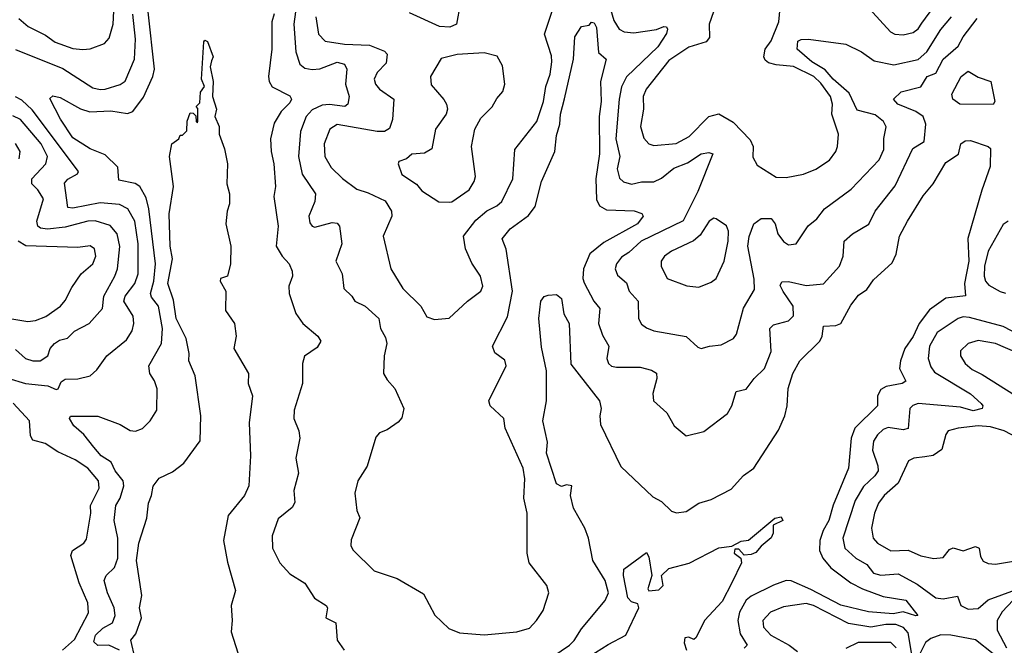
# Model space of a CAD drawing. Extents: x 1468344 to 1613994, y 525695 to 643861.
# Tile 331 of 427: x 1543402 to 1547350, y 626425 to 628933. Entities that reach past the tile are written whole.
import ezdxf

# ---------------------------------------------------------------- set-up
doc = ezdxf.new("R2010")
doc.units = 0

msp = doc.modelspace()

# ---------------------------------------------------------------- linework, layer by layer
at = {"layer": '0CON10XD'}
for points in [[(1543398.6, 628938.6), (1543436.3, 628906.3), (1543505, 628871.9), (1543545, 628843.2), (1543615, 628818.4), (1543655, 628814), (1543685, 628817.1), (1543742.3, 628837.7), (1543760.9, 628859.1), (1543777.5, 628915), (1543787.9, 629125)], [(1545168.3, 628995), (1545154.2, 628915.8), (1545126.7, 628903.3), (1545085, 628906.2), (1544965, 628960.2)], [(1546184.7, 628965), (1546166.5, 628915), (1546168.5, 628861.5), (1546155.2, 628844.8), (1546085, 628823.4), (1546005, 628770.3), (1545914.1, 628655), (1545901.9, 628625), (1545902.8, 628575), (1545891.1, 628505), (1545905, 628458), (1545925, 628435.6), (1545945, 628429.2), (1546035, 628436.6), (1546087.1, 628465), (1546165, 628545.3), (1546205, 628555.8), (1546262.8, 628522.8), (1546331.5, 628451.5), (1546342.7, 628425), (1546342.4, 628382.4), (1546359.8, 628349.8), (1546435, 628302.5), (1546475, 628300), (1546545, 628314.5), (1546594.3, 628334.3), (1546649.3, 628370.7), (1546674.5, 628405), (1546681.8, 628425), (1546685.6, 628475), (1546658.6, 628555), (1546661.4, 628595), (1546652.7, 628625), (1546615, 628678.4), (1546585.8, 628705), (1546505, 628745.5), (1546435, 628751.9), (1546405, 628760.7), (1546390.8, 628770.8), (1546385.7, 628785), (1546390.9, 628815), (1546415, 628848.5), (1546445.6, 628925), (1546452.3, 628995)], [(1543802.4, 626405), (1543760, 626425), (1543714.8, 626424.8), (1543699.4, 626439.4), (1543706, 626465), (1543735, 626494), (1543774.1, 626515), (1543785.6, 626544.4), (1543781, 626575), (1543754.2, 626635), (1543740.4, 626685), (1543748.5, 626705), (1543782.7, 626737.3), (1543795.4, 626774.6), (1543796, 626855), (1543781, 626925), (1543787.8, 626985), (1543804.8, 627015), (1543820.2, 627065), (1543817.5, 627085), (1543785, 627124.5), (1543769.4, 627159.4), (1543728.8, 627185), (1543699.4, 627219.4), (1543659.8, 627269.8), (1543618.9, 627305), (1543601.4, 627335), (1543605.9, 627344.1), (1543715, 627343.6), (1543805, 627310), (1543845, 627286.4), (1543866.6, 627283.4), (1543895, 627293.8), (1543925.6, 627324.4), (1543951.9, 627368.1), (1543953, 627453), (1543943.1, 627485), (1543923.5, 627515), (1543919.6, 627545), (1543971.2, 627635), (1543975.2, 627694.8), (1543958.3, 627785), (1543930.6, 627820.6), (1543926.1, 627835), (1543940.3, 627885), (1543946.7, 627955), (1543920.5, 628175), (1543909, 628219), (1543884, 628264), (1543865, 628276.1), (1543799.5, 628289.5), (1543795, 628342.5), (1543745, 628390.9), (1543685, 628415.4), (1543615, 628459.4), (1543565.3, 628535), (1543523, 628617), (1543535, 628627.5), (1543565, 628621.8), (1543646.4, 628576.4), (1543683.6, 628563.6), (1543767.4, 628567.4), (1543835, 628557.4), (1543855.4, 628565), (1543897.9, 628622.1), (1543935.7, 628705), (1543943.2, 628735), (1543917.6, 628965)], [(1543825, 628686.7), (1543862.2, 628775), (1543866.6, 628855), (1543856, 628955)], [(1544423, 628957), (1544413.4, 628925), (1544413.7, 628815), (1544399.2, 628705), (1544402.1, 628685), (1544415, 628664.5), (1544485, 628627.8), (1544492.5, 628615), (1544485, 628599.5), (1544450, 628565), (1544421.9, 628518.1), (1544407.7, 628455), (1544410.5, 628405), (1544421.7, 628355), (1544427.3, 628265), (1544421.2, 628225), (1544439.1, 628105), (1544431.1, 628025), (1544454.7, 627984.7), (1544482.5, 627955), (1544494.4, 627925), (1544495.6, 627905), (1544481.8, 627865), (1544482.7, 627835), (1544509.4, 627755), (1544537.1, 627715), (1544597.1, 627665), (1544609.4, 627645), (1544595, 627618.9), (1544544.1, 627584.1), (1544536.7, 627555), (1544535.7, 627475), (1544502.8, 627367.2), (1544501.1, 627335), (1544521.1, 627285), (1544525.6, 627255), (1544510, 627175), (1544520, 627115), (1544501.9, 627045), (1544505, 626997.5), (1544495, 626978), (1544438.2, 626931.8), (1544414.2, 626864.2), (1544415.8, 626815), (1544445.7, 626755), (1544485, 626712), (1544545, 626673.8), (1544584.6, 626614.6), (1544631.4, 626585), (1544635.7, 626575), (1544630, 626535), (1544669.2, 626515), (1544675.6, 626445), (1544703.1, 626405)], [(1544507.9, 628965), (1544501.9, 628915), (1544509.5, 628805), (1544525.7, 628755.7), (1544545, 628738.7), (1544575, 628733.3), (1544605, 628736.2), (1544675, 628762.4), (1544705, 628755.3), (1544713.8, 628735), (1544708, 628675), (1544723, 628625), (1544718.1, 628595), (1544705.6, 628585), (1544645, 628593.5), (1544615, 628590.7), (1544575, 628572.2), (1544550.8, 628545), (1544527.4, 628485), (1544519.5, 628385), (1544534.4, 628314.4), (1544587.7, 628235), (1544586.2, 628205), (1544561.8, 628145), (1544565, 628118.8), (1544574.4, 628105), (1544585, 628101.1), (1544655, 628120), (1544675, 628116.9), (1544685, 628106), (1544694.2, 628035), (1544670, 627965), (1544694.6, 627915), (1544702.2, 627855), (1544733.8, 627825), (1544745.7, 627805), (1544788, 627785), (1544841.8, 627735), (1544849.5, 627695), (1544868.9, 627658.9), (1544873.6, 627635), (1544863.5, 627585), (1544860.8, 627515), (1544875, 627488.8), (1544906.2, 627455), (1544942.5, 627375), (1544935, 627337.5), (1544919.7, 627320.3), (1544875, 627288.8), (1544845, 627276.2), (1544830.3, 627259.7), (1544795, 627143.3), (1544758, 627085), (1544746, 627035), (1544754, 626965), (1544765.8, 626935.8), (1544731.8, 626848.2), (1544729.4, 626825), (1544737.4, 626807.4), (1544824, 626724), (1544915, 626692.5), (1545021.3, 626631.3), (1545066.4, 626546.4), (1545122.8, 626492.8), (1545165, 626474.3), (1545265, 626467.5), (1545395, 626478.6), (1545446.4, 626493.6), (1545475, 626524.4), (1545500.5, 626565), (1545524.2, 626635), (1545515.8, 626665), (1545444.4, 626755), (1545437.5, 626795), (1545437.5, 626955), (1545423.8, 627015), (1545427, 627093), (1545421.1, 627135), (1545348.6, 627295), (1545343.8, 627335), (1545289.2, 627385), (1545282.9, 627405), (1545352.9, 627545), (1545348, 627568), (1545307.7, 627597.7), (1545298.2, 627625), (1545358.5, 627741.5), (1545378.4, 627845), (1545352.7, 628012.7), (1545337.1, 628055), (1545369.4, 628095), (1545442.4, 628147.6), (1545469, 628185), (1545494.7, 628285), (1545547.3, 628405), (1545555, 628468.8), (1545568, 628515), (1545570, 628555), (1545586.2, 628616.2), (1545622.9, 628775), (1545628, 628865), (1545655, 628906.7), (1545685, 628911.2), (1545695, 628923.8), (1545705, 628920.6), (1545715, 628902.5), (1545722.4, 628802.4), (1545754.2, 628775), (1545731.3, 628685), (1545733.3, 628605), (1545725.2, 628545), (1545727.4, 628395), (1545712.2, 628295), (1545715, 628212.9), (1545727.4, 628187.4), (1545755, 628170.7), (1545866.4, 628166.4), (1545896.3, 628156.3), (1545902.5, 628145), (1545878.9, 628115), (1545745, 628040.6), (1545687.6, 627995), (1545662.4, 627935), (1545659.7, 627895), (1545665, 627878.9), (1545704.8, 627804.8), (1545728.5, 627775), (1545722.3, 627715), (1545738.7, 627668.7), (1545764.6, 627625), (1545756.9, 627575), (1545763.6, 627555), (1545775, 627544.7), (1545795, 627540), (1545890.5, 627540.5), (1545935, 627528.1), (1545955.5, 627515.5), (1545957.5, 627495), (1545941.1, 627435), (1545942.9, 627405), (1545996.4, 627356.4), (1546026.7, 627305), (1546075, 627264.4), (1546145, 627282.5), (1546240.8, 627355), (1546258.1, 627385), (1546275, 627442), (1546315, 627452), (1546346.9, 627495), (1546389.1, 627535), (1546415, 627602.5), (1546409.6, 627695), (1546425, 627710), (1546484.7, 627725.3), (1546504.6, 627745.4), (1546503.1, 627785), (1546463.9, 627843.9), (1546452, 627868), (1546457.8, 627882.2), (1546485, 627883.2), (1546555, 627867.3), (1546625, 627874.3), (1546689.5, 627945), (1546704.6, 627985), (1546708.5, 628045), (1546740.8, 628075), (1546806.4, 628113.6), (1546832.7, 628165), (1546912.3, 628267.7), (1546983.1, 628416.9), (1547028.5, 628445), (1547035.3, 628515), (1547025.4, 628545), (1546995, 628565.3), (1546923.1, 628595), (1546905.5, 628615), (1546936.1, 628643.9), (1547015, 628664.6), (1547040.5, 628705), (1547075, 628719.4), (1547104.5, 628775.5), (1547165, 628826.9), (1547185.2, 628864.8), (1547241.3, 628938.7)], [(1544590, 628945), (1544599.6, 628875), (1544626.6, 628846.6), (1544705, 628835.2), (1544805, 628831.3), (1544865, 628807.7), (1544875.3, 628795), (1544871.1, 628758.9), (1544835, 628721.1), (1544822.8, 628695), (1544828.2, 628675), (1544845.4, 628655), (1544902.9, 628615), (1544897.3, 628532.7), (1544885, 628496.7), (1544865, 628485.7), (1544835, 628484.8), (1544675, 628512.6), (1544645.5, 628494.5), (1544622.7, 628435), (1544625.9, 628385), (1544651.2, 628341.2), (1544696.8, 628296.8), (1544753.7, 628253.7), (1544798.8, 628238.8), (1544867.7, 628207.7), (1544893.3, 628165), (1544894.3, 628145), (1544859.4, 628065), (1544890.9, 627935), (1544938.5, 627855), (1545011.1, 627785), (1545035, 627742), (1545065, 627730.8), (1545123.7, 627736.3), (1545197.5, 627805), (1545251.1, 627845), (1545259.5, 627865), (1545249.5, 627905), (1545215, 627957.1), (1545189.3, 628015), (1545182.2, 628065), (1545230.8, 628129.2), (1545275, 628166.8), (1545315, 628186.9), (1545335.3, 628205), (1545380, 628295), (1545387.4, 628412.6), (1545475.8, 628525.8), (1545503, 628605), (1545511.2, 628665), (1545529.2, 628715), (1545536, 628765), (1545535, 628788), (1545505.9, 628875), (1545540, 628975)], [(1545768.3, 628985), (1545785, 628930), (1545806.4, 628895), (1545825.2, 628885.2), (1545865, 628881.3), (1545955.9, 628894.1), (1545985, 628906.6), (1545995.6, 628905), (1546000, 628895), (1545995, 628878), (1545960.5, 628825), (1545835, 628703.9), (1545815.5, 628664.5), (1545805.2, 628615.2), (1545792.1, 628455), (1545809.1, 628385), (1545797.7, 628335), (1545807.8, 628297.8), (1545822.7, 628282.7), (1545855, 628273.9), (1545895, 628283.9), (1545945, 628283.6), (1545975, 628297.6), (1546025, 628338.6), (1546080.4, 628359.6), (1546135, 628395.8), (1546165, 628400.5), (1546182, 628395), (1546121.3, 628245), (1546062.6, 628127.4), (1545894.4, 628045.6), (1545845, 628000), (1545815, 627981.5), (1545794.6, 627955), (1545790.4, 627935), (1545798.8, 627908.8), (1545835, 627878), (1545845.6, 627845), (1545882.1, 627805), (1545882.9, 627735), (1545895, 627712.2), (1545915, 627697.3), (1545945, 627686.5), (1546075, 627663.5), (1546120.7, 627620.7), (1546135, 627614.4), (1546167.5, 627625), (1546215, 627630), (1546264, 627655), (1546276.9, 627673.1), (1546303.7, 627776.3), (1546349.1, 627850.9), (1546347, 627893), (1546321.2, 628025), (1546326.6, 628063.4), (1546345.2, 628114.8), (1546375, 628136), (1546415, 628136.9), (1546431.5, 628115), (1546442.2, 628075), (1546465, 628043.8), (1546485, 628031.2), (1546515, 628034), (1546563.6, 628106.4), (1546598.5, 628135), (1546628.5, 628175), (1546736.7, 628253.3), (1546848, 628372), (1546867.1, 628412.9), (1546867.5, 628457.5), (1546876.8, 628503.2), (1546865.8, 628525.8), (1546832.1, 628552.1), (1546760.6, 628570.6), (1546728.6, 628638.6), (1546663.7, 628695), (1546631.7, 628731.7), (1546578.9, 628765), (1546519.4, 628815), (1546522.5, 628847.5), (1546535.6, 628854.4), (1546564.7, 628855.3), (1546715, 628835.8), (1546776.9, 628805), (1546828.4, 628768.4), (1546907, 628753), (1547005, 628773.5), (1547038.8, 628805), (1547095.7, 628894.3), (1547137.7, 628945)], [(1546807.9, 628977.9), (1546894.2, 628884.2), (1546911.2, 628875), (1546945, 628872.9), (1546985, 628881.5), (1547005, 628896.9), (1547019.7, 628919.7), (1547067.4, 628985)], [(1543865, 626371.2), (1543847.1, 626445), (1543868.4, 626471.6), (1543890, 626535), (1543882.6, 626575), (1543892.1, 626625), (1543870, 626765), (1543879.7, 626835), (1543912.5, 626935), (1543918.1, 626995), (1543931.1, 627025), (1543936.8, 627063.2), (1543961.2, 627095), (1544015, 627120.5), (1544060.5, 627155), (1544125.4, 627245), (1544128.7, 627345), (1544105.9, 627505), (1544080.3, 627565), (1544081.4, 627595), (1544069.8, 627655), (1544029.8, 627735), (1544018.8, 627808.8), (1543996, 627875), (1544014.2, 627974.2), (1544005.5, 628025), (1544000.9, 628155), (1544018.6, 628265), (1544002.5, 628385), (1544012.5, 628435), (1544040, 628455), (1544045, 628470), (1544055, 628470), (1544071.7, 628488.3), (1544073.6, 628526.4), (1544085, 628560), (1544098.3, 628558.3), (1544108.3, 628548.3), (1544110, 628525), (1544115, 628520), (1544116.7, 628525), (1544116.7, 628576.7), (1544110, 628585), (1544125, 628600), (1544127.3, 628642.7), (1544143.3, 628665), (1544130.5, 628695), (1544141.1, 628845), (1544145, 628850.8), (1544155.8, 628845.8), (1544178.5, 628785), (1544171.2, 628768.8), (1544165.4, 628745), (1544178.1, 628685), (1544175.8, 628625), (1544190.8, 628575), (1544184, 628545), (1544202.5, 628505), (1544202.5, 628475), (1544223.8, 628415), (1544236, 628355), (1544232.5, 628275), (1544244, 628235), (1544243.8, 628195), (1544234, 628165), (1544229.2, 628115), (1544248.2, 628025), (1544247.8, 627955), (1544235.8, 627905), (1544206.7, 627895), (1544206, 627885), (1544229.2, 627845), (1544227.7, 627767.7), (1544263.3, 627715), (1544270, 627665), (1544261.4, 627615), (1544319.5, 627515), (1544318.5, 627475), (1544335.4, 627425), (1544322.9, 627317.1), (1544328.1, 627185), (1544320.6, 627065), (1544303.8, 627025), (1544238.7, 626945), (1544219.5, 626845), (1544235, 626758), (1544266.8, 626645), (1544249.5, 626585), (1544254.5, 626525), (1544250.6, 626479.4), (1544276.2, 626395)], [(1543385, 628814.1), (1543575, 628737.1), (1543695, 628660.8), (1543725, 628653.1), (1543745, 628655.3), (1543805, 628673.2), (1543825, 628686.7)], [(1545125, 628201.5), (1545135, 628202.7), (1545205, 628250.9), (1545224.5, 628285), (1545229.1, 628305), (1545213.5, 628425), (1545227.5, 628495), (1545251.6, 628538.4), (1545296, 628584), (1545315, 628618), (1545339.2, 628645), (1545347.1, 628675), (1545338.3, 628748.3), (1545317, 628787), (1545265, 628800.8), (1545156.6, 628793.4), (1545092.7, 628777.3), (1545048.8, 628705), (1545051.7, 628671.7), (1545103, 628613), (1545114, 628595), (1545117.1, 628575), (1545112, 628555), (1545069.2, 628495), (1545054.3, 628415), (1545025, 628397.8), (1544975, 628393.8), (1544953.3, 628375), (1544922.5, 628365), (1544920, 628355), (1544935, 628312), (1544993.6, 628273.6), (1545015, 628246.9), (1545083, 628203), (1545125, 628201.5)], [(1547305, 628592.9), (1547172, 628595), (1547143.3, 628615), (1547140, 628635), (1547177.5, 628705), (1547205, 628726.7), (1547245, 628702.5), (1547296.2, 628685), (1547311.9, 628605), (1547305, 628592.9)], [(1543354.6, 627495.4), (1543425, 627474.8), (1543515.2, 627465.2), (1543548.8, 627451.2), (1543556.8, 627453.2), (1543569, 627481), (1543585, 627492.4), (1543635, 627493.6), (1543684.5, 627505.5), (1543711.1, 627528.9), (1543751.5, 627585), (1543830.7, 627649.3), (1543853.6, 627686.4), (1543859.7, 627715), (1543856.5, 627745), (1543819.2, 627805), (1543824.7, 627825), (1543864, 627875), (1543876.7, 627915), (1543877.7, 628035), (1543864.4, 628125), (1543836, 628175), (1543802.8, 628192.8), (1543725, 628199.5), (1543615, 628177.5), (1543595, 628180.6), (1543582.4, 628277.6), (1543595, 628294.5), (1543634.3, 628315), (1543637.5, 628325), (1543451.5, 628571.5), (1543410.9, 628610.9), (1543385, 628624)], [(1543385, 627610.4), (1543425.7, 627575), (1543455, 627565.3), (1543484.6, 627565.4), (1543514.4, 627585), (1543524.6, 627615), (1543542.1, 627635), (1543562.2, 627647.8), (1543593.8, 627656.2), (1543622.5, 627685), (1543681.1, 627715), (1543734.8, 627775.2), (1543739.6, 627825), (1543784.2, 627905), (1543794.8, 627935), (1543803.5, 628023.5), (1543793.2, 628075), (1543765, 628108.1), (1543705, 628126.3), (1543675, 628125.2), (1543585, 628101.1), (1543513.1, 628093.1), (1543485, 628098.1), (1543475, 628105.6), (1543470.2, 628125), (1543498.1, 628215), (1543475, 628251.8), (1543450.7, 628275), (1543451.3, 628295), (1543506.5, 628355), (1543513.4, 628385), (1543487.8, 628435), (1543405, 628532.6), (1543375, 628548)], [(1545539.4, 626380.6), (1545606.7, 626425), (1545625, 626444.4), (1545655, 626490.6), (1545749.5, 626605), (1545762.7, 626635), (1545749.1, 626685), (1545700.5, 626765), (1545683.5, 626855), (1545668.8, 626895), (1545622.9, 626975), (1545610.5, 627025), (1545615.5, 627065), (1545595, 627069), (1545575, 627061.5), (1545555, 627073), (1545514.8, 627195), (1545518.8, 627238.8), (1545500, 627325), (1545514.4, 627405), (1545514.4, 627525), (1545495, 627620), (1545484, 627735), (1545492, 627805), (1545505, 627823.3), (1545520.5, 627829.5), (1545555, 627831.2), (1545575, 627816), (1545584, 627754), (1545605.5, 627715), (1545612, 627552), (1545726.7, 627405), (1545733.3, 627375), (1545728, 627345), (1545730.8, 627310.8), (1545812.5, 627142.5), (1545940.5, 627020.5), (1545975, 627001.5), (1546015, 626962.5), (1546036.3, 626956.3), (1546075, 626961.5), (1546125.8, 626994.2), (1546175, 627009.2), (1546255, 627050.5), (1546304.7, 627105.3), (1546345.6, 627135), (1546445, 627287.5), (1546470.4, 627345), (1546479.7, 627385), (1546483.3, 627455), (1546501.8, 627515), (1546530, 627565), (1546610, 627645), (1546619.6, 627665), (1546625.5, 627704.5), (1546675, 627706.6), (1546695.2, 627714.8), (1546735, 627788.9), (1546765, 627828.9), (1546798.9, 627851.1), (1546825, 627890.8), (1546901.1, 627958.9), (1546917.1, 627992.9), (1546930.4, 628065), (1546961.8, 628125), (1547025, 628226.9), (1547064.4, 628275), (1547115, 628361.2), (1547165.8, 628394.2), (1547176.4, 628435), (1547192.9, 628447.1), (1547215, 628449.1), (1547285.5, 628425.5), (1547295, 628416.7), (1547294, 628345), (1547260.3, 628249.7), (1547203.7, 628056.3), (1547207.2, 627965), (1547190.3, 627875), (1547193.9, 627826.1), (1547115, 627816.9), (1547050.6, 627769.4), (1547008.1, 627715), (1546985, 627663.4), (1546951.9, 627615), (1546933.4, 627565), (1546930.4, 627535), (1546955.9, 627484.1), (1546941.2, 627475), (1546876.9, 627463.1), (1546855, 627450.6), (1546841.4, 627425), (1546841.2, 627385), (1546751.4, 627295), (1546736.6, 627255), (1546725.9, 627135), (1546663.5, 626986.5), (1546646.9, 626925), (1546624.4, 626885.6), (1546610.2, 626845), (1546609.4, 626805), (1546622.9, 626775), (1546655, 626735.3), (1546734.8, 626674.8), (1546782, 626652), (1546865, 626620), (1546955, 626606), (1547003.3, 626545), (1546995, 626542.7), (1546945, 626558.7), (1546905, 626551.7), (1546805, 626559.4), (1546695, 626585.6), (1546575, 626648.7), (1546495, 626683.3), (1546475, 626684.2), (1546425, 626666.4), (1546335, 626622.5), (1546315, 626606.2), (1546288.2, 626558.2), (1546281.2, 626525), (1546291.3, 626471.3), (1546319.6, 626425), (1546306.5, 626413.5)], [(1543400.4, 628375), (1543403.8, 628405), (1543385, 628437.3)], [(1546125, 627860.5), (1546175, 627881.1), (1546195, 627895.7), (1546227.3, 627965), (1546243.3, 628045), (1546244.6, 628085), (1546236.3, 628106.3), (1546195, 628135.4), (1546185, 628137.1), (1546166.7, 628125), (1546130.7, 628069.3), (1546103.8, 628046.2), (1546015.8, 628005), (1545987.5, 627985), (1545974.4, 627965), (1545974.4, 627945), (1545998.8, 627895), (1546076.5, 627866.5), (1546125, 627860.5)], [(1547365, 628126.2), (1547345, 628111.6), (1547285, 628005.6), (1547270.8, 627945), (1547269.3, 627905), (1547275.3, 627885), (1547288.6, 627868.6), (1547333.1, 627843.1), (1547355, 627837.1)], [(1543362, 627735), (1543435, 627723.4), (1543465, 627726.6), (1543506.8, 627743.2), (1543566.2, 627785), (1543585, 627806.9), (1543610.7, 627859.3), (1543649.1, 627915), (1543695.4, 627955), (1543707.2, 627985), (1543701.8, 628015), (1543685, 628026.1), (1543635, 628019.6), (1543426.3, 628026.3), (1543395.9, 628045.9)], [(1547210.7, 627739.3), (1547185, 627741.9), (1547165, 627735.7), (1547081.2, 627678.8), (1547049.8, 627625), (1547044.7, 627575), (1547055, 627541.4), (1547070.3, 627520.3), (1547215, 627433.5), (1547257.8, 627395), (1547264.4, 627385), (1547261.4, 627375), (1547225, 627364.5), (1547175, 627379.8), (1547005, 627394.7), (1546983.1, 627386.9), (1546971.1, 627375), (1546965, 627294.4), (1546945, 627289.3), (1546885, 627297.8), (1546865, 627289.7), (1546841.3, 627268.7), (1546826.2, 627243.8), (1546822.2, 627207.8), (1546843.2, 627145), (1546844.1, 627125), (1546831.3, 627105), (1546785, 627061.2), (1546752.2, 627005), (1546703.3, 626855), (1546710, 626815), (1546755, 626774.7), (1546798.4, 626748.4), (1546825, 626714.7), (1546855, 626706.6), (1546925, 626712), (1547000.1, 626670.1), (1547075, 626615.8), (1547105, 626611.6), (1547161.8, 626621.8), (1547175.6, 626585), (1547205, 626569.7), (1547245, 626572.8), (1547285, 626606.7), (1547395, 626647.5)], [(1547415, 627666.8), (1547345, 627703.1), (1547210.7, 627739.3)], [(1547405, 627596.8), (1547315, 627634.7), (1547245, 627647.2), (1547205, 627635.4), (1547174.5, 627605), (1547174.5, 627585), (1547192.7, 627555), (1547220.7, 627530.7), (1547261.2, 627511.2), (1547395, 627426)], [(1543573.2, 626405), (1543622.1, 626447.9), (1543678, 626555), (1543675.2, 626595), (1543641.1, 626675), (1543607.5, 626785), (1543614.4, 626805.6), (1543659.4, 626835), (1543669.6, 626850.4), (1543687.1, 626955), (1543686.1, 626985), (1543720.6, 627055), (1543718.1, 627085), (1543675.4, 627135.4), (1543625, 627169), (1543555, 627200.9), (1543504.2, 627234.2), (1543455, 627247.3), (1543445.8, 627265), (1543441.2, 627325), (1543376, 627396)], [(1547405.7, 627255.7), (1547349.5, 627285), (1547295, 627300.7), (1547244.8, 627305.2), (1547165, 627296.2), (1547125.6, 627284.4), (1547115, 627270), (1547100.2, 627209.8), (1547065, 627185.4), (1547030.8, 627180.8), (1546986.7, 627175), (1546965.4, 627164.6), (1546925, 627074.5), (1546868.2, 627025), (1546845.3, 626995), (1546829.4, 626955), (1546817.8, 626895), (1546824, 626855), (1546841.2, 626835), (1546895, 626803.1), (1546965, 626806.1), (1547015, 626784.1), (1547067, 626773), (1547105, 626776.7), (1547131, 626809), (1547145, 626815.3), (1547185, 626803.4), (1547235, 626820.8), (1547248.9, 626815), (1547255, 626781.2), (1547265, 626762.5), (1547285, 626752.9), (1547315, 626750), (1547435, 626769.7)], [(1545761.7, 626428.3), (1545832, 626465), (1545884.4, 626575), (1545881.3, 626591.3), (1545855, 626599.3), (1545841, 626615), (1545823.8, 626705), (1545825, 626730), (1545915, 626797.5), (1545925, 626780), (1545936.2, 626705), (1545921.4, 626651.4), (1545925, 626643.8), (1545965, 626647.8), (1545981.9, 626665), (1545976.2, 626705), (1546005, 626733.3), (1546085.9, 626754.1), (1546205, 626816), (1546257.5, 626822.5), (1546295, 626842), (1546325, 626846), (1546430, 626935), (1546455, 626940.6), (1546462.5, 626925), (1546422.7, 626907.3), (1546422.7, 626875), (1546415, 626855.8), (1546375, 626823.1), (1546353.6, 626796.4), (1546335, 626788.5), (1546306.8, 626786.8), (1546285, 626810), (1546270, 626810), (1546267.5, 626795), (1546294.3, 626774.3), (1546296.9, 626755), (1546257.1, 626675), (1546218.8, 626601.2), (1546147.8, 626525), (1546115, 626456.2), (1546105, 626448.8), (1546085, 626457.5), (1546068.8, 626455), (1546067.1, 626435), (1546075.6, 626405)], [(1546985, 626356.2), (1546964.5, 626475.5), (1546946.2, 626496.2), (1546915, 626507.8), (1546875, 626509), (1546815, 626497.7), (1546725, 626512), (1546585, 626584.8), (1546555, 626593.1), (1546465, 626579.4), (1546412.1, 626557.9), (1546381.8, 626525), (1546385, 626497.1), (1546414, 626465), (1546487.8, 626425), (1546520.4, 626400.4)], [(1547385, 626605.6), (1547341, 626559), (1547322, 626525), (1547321.8, 626485), (1547358.5, 626415)], [(1547305, 626390.9), (1547235, 626446.9), (1547136.1, 626466.1), (1547095, 626466.8), (1547055, 626452.4), (1547034.3, 626435.7), (1547008.8, 626385)], [(1545685, 626380), (1545761.7, 626428.3)], [(1546916.5, 626415), (1546895, 626435.8), (1546764, 626436), (1546715, 626412.5)]]:
    msp.add_lwpolyline(points, dxfattribs=at)

doc.saveas('drawing.dxf')
